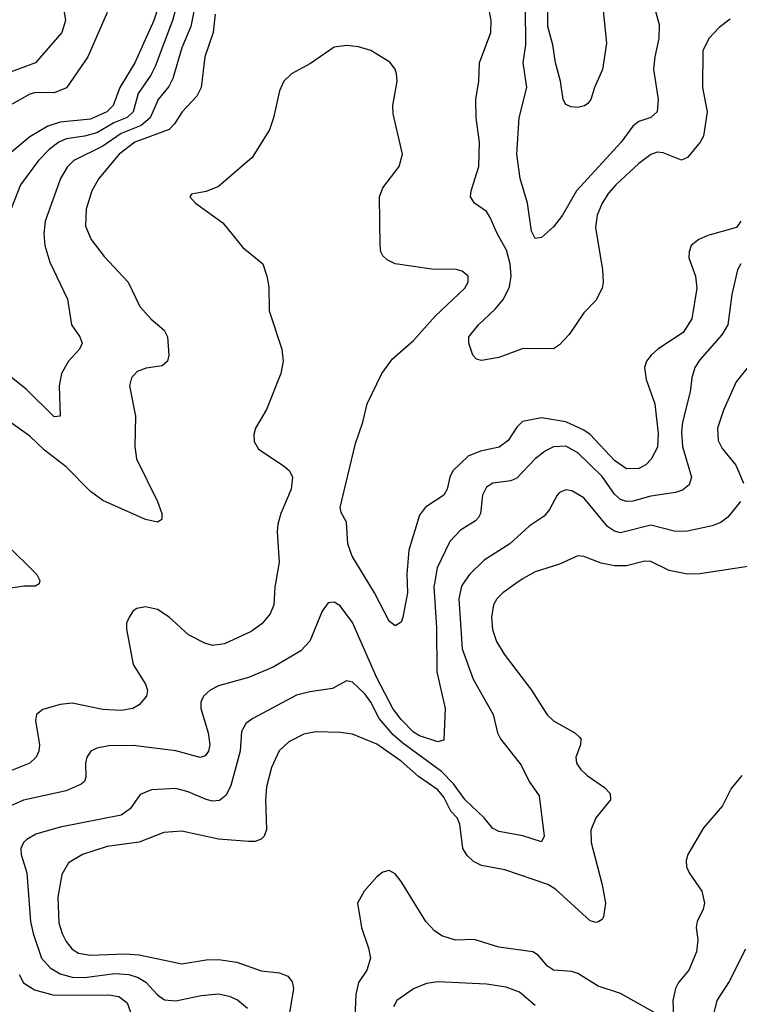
# Model space of a CAD drawing. Header units: inches. Extents: x 1308407 to 1441228, y 959628 to 1036311.
# Tile 675 of 729: x 1405697 to 1408060, y 1018618 to 1021852. Entities that reach past the tile are written whole.
import ezdxf

# ---------------------------------------------------------------- set-up
doc = ezdxf.new("R2010")
doc.units = ezdxf.units.IN
doc.header["$MEASUREMENT"] = 0
doc.layers.add('B4001', color=7, linetype='Continuous')
doc.layers.add('B4002', color=7, linetype='Continuous')

msp = doc.modelspace()

# ---------------------------------------------------------------- linework, layer by layer
at = {"layer": 'B4001', "color": 5}
for points, elevation in [([(1405761.1, 1020000), (1405760.9, 1019999.1), (1405748.4, 1019991.6), (1405711.4, 1019991.4), (1405630, 1019978.9)], 2580), ([(1407058.8, 1020000), (1407057, 1019990), (1407065.8, 1019854.2), (1407067.3, 1019710), (1407094.6, 1019590), (1407090, 1019485.1), (1407070, 1019480.3), (1407010, 1019500.1), (1406990, 1019511.5), (1406950, 1019553.1), (1406922.6, 1019590), (1406869.9, 1019690), (1406790, 1019872.2), (1406750, 1019926.6), (1406730, 1019938.7), (1406710, 1019936.2), (1406690, 1019909.3), (1406649.6, 1019810.5), (1406620.6, 1019779.4), (1406530, 1019725.2), (1406448.6, 1019691.4), (1406350, 1019664.2), (1406322.7, 1019650), (1406300.9, 1019630), (1406292.1, 1019610), (1406292.3, 1019590), (1406316.3, 1019510), (1406321.5, 1019470), (1406317.7, 1019450), (1406306, 1019434), (1406290, 1019428.2), (1406210, 1019450.5), (1406070, 1019468.6), (1405990, 1019467.5), (1405950, 1019458.9), (1405931, 1019449), (1405917.8, 1019430), (1405913.4, 1019410), (1405914.5, 1019365.5), (1405910.2, 1019350), (1405899.1, 1019340.9), (1405850, 1019319.2), (1405710, 1019288.8), (1405630, 1019253.9)], 2640), ([(1406537.1, 1020000), (1406535.3, 1019990), (1406532, 1019930), (1406519.4, 1019900.6), (1406491.8, 1019868.2), (1406457.1, 1019842.9), (1406370, 1019801.5), (1406330, 1019796.5), (1406304.6, 1019804.6), (1406251.9, 1019831.9), (1406188.3, 1019890), (1406150, 1019914.6), (1406110, 1019923.5), (1406082.3, 1019917.7), (1406069.4, 1019910.6), (1406056.5, 1019890), (1406048.4, 1019870), (1406047.7, 1019850), (1406070, 1019734), (1406110.2, 1019670), (1406116.5, 1019650), (1406114, 1019630), (1406090, 1019602.2), (1406068.2, 1019590), (1406030, 1019582.8), (1405970, 1019585.8), (1405870, 1019607.6), (1405830, 1019602.3), (1405773.4, 1019586.6), (1405752.9, 1019570), (1405749.4, 1019550.6), (1405761.9, 1019470), (1405760.4, 1019450), (1405750.9, 1019430), (1405730.1, 1019409.9), (1405670, 1019385.6)], 2620), ([(1407153.5, 1020000), (1407148.1, 1019991.9), (1407139.6, 1019950), (1407150, 1019785.7), (1407186, 1019686), (1407251.8, 1019570), (1407266.4, 1019510), (1407275.8, 1019490), (1407343.6, 1019403.6), (1407370.2, 1019350), (1407402.7, 1019302.7), (1407419.6, 1019170), (1407410, 1019151.8), (1407349, 1019171), (1407270, 1019185.3), (1407250, 1019196.4), (1407222.2, 1019230), (1407160.3, 1019290), (1407121.7, 1019341.7), (1407082.2, 1019382.2), (1406955.4, 1019475.4), (1406923.6, 1019503.6), (1406877.1, 1019557.1), (1406850, 1019610.5), (1406830, 1019638), (1406790, 1019676.1), (1406770, 1019681), (1406724.7, 1019655.3), (1406650, 1019644.9), (1406606.6, 1019633.4), (1406463.2, 1019556.8), (1406440.1, 1019539.9), (1406425.6, 1019514.4), (1406420.6, 1019450), (1406390, 1019336.3), (1406374.8, 1019305.2), (1406353, 1019287), (1406330, 1019285.6), (1406310, 1019290.4), (1406250, 1019315.8), (1406210, 1019326.4), (1406130, 1019322.4), (1406092.4, 1019307.6), (1406059.5, 1019260.5), (1406030, 1019239.5), (1405830, 1019199.9), (1405750, 1019176.5), (1405720.2, 1019159.8), (1405710.1, 1019149.9), (1405701.5, 1019130), (1405702.2, 1019110), (1405720.7, 1019050), (1405733.2, 1018890), (1405741.2, 1018850), (1405769.1, 1018769.1), (1405797.3, 1018737.3), (1405830, 1018718.2), (1405870, 1018706.9), (1405910, 1018706.4), (1406010, 1018718.9), (1406055.7, 1018715.7), (1406086.3, 1018706.3), (1406111, 1018691), (1406150, 1018649.3), (1406173, 1018633), (1406210, 1018629.5), (1406293.1, 1018646.9), (1406350, 1018652.3), (1406385, 1018645), (1406412.9, 1018632.9), (1406445.2, 1018605.2)], 2660), ([(1407326.5, 1020000), (1407283.2, 1019970), (1407264.1, 1019950), (1407252.6, 1019930), (1407245.9, 1019890), (1407249.6, 1019849.6), (1407262.7, 1019810), (1407287.6, 1019767.6), (1407377.8, 1019650), (1407428.9, 1019568.9), (1407450, 1019549.2), (1407520.4, 1019510), (1407535.5, 1019495.5), (1407539.5, 1019490), (1407538.5, 1019470), (1407523.6, 1019430), (1407525.5, 1019410), (1407538.5, 1019390), (1407560.2, 1019370), (1407616.9, 1019330), (1407636.1, 1019310), (1407637.3, 1019290), (1407588.4, 1019230), (1407573, 1019190), (1407573.8, 1019150), (1407610.1, 1019010), (1407620.9, 1018950), (1407614.2, 1018905.8), (1407610, 1018897), (1407598.8, 1018890), (1407590, 1018886.3), (1407570, 1018892.2), (1407456, 1018996), (1407431.2, 1019011.2), (1407290, 1019059.9), (1407213.4, 1019073.5), (1407187, 1019087), (1407166.8, 1019106.8), (1407152.7, 1019130), (1407142.9, 1019210), (1407133.2, 1019230), (1407112.9, 1019252.9), (1407090, 1019297.9), (1407070, 1019322.3), (1407006.8, 1019366.8), (1406950, 1019416.5), (1406870, 1019472.3), (1406790, 1019505.2), (1406751.1, 1019511.1), (1406670, 1019513.3), (1406630, 1019505.6), (1406580.4, 1019479.6), (1406549.6, 1019450.4), (1406523.8, 1019396.2), (1406507.6, 1019332.4), (1406504.1, 1019290), (1406507.3, 1019192.7), (1406499.7, 1019170), (1406490, 1019160.7), (1406470, 1019152.7), (1406450, 1019152.7), (1406350, 1019160.7), (1406230, 1019186.5), (1406170, 1019182.8), (1406089, 1019151), (1405984, 1019136), (1405903.6, 1019110), (1405857.1, 1019082.8), (1405835.2, 1019044.8), (1405822.9, 1018970), (1405826, 1018886), (1405836.4, 1018850), (1405850, 1018824.5), (1405870, 1018799.4), (1405890, 1018785.8), (1405930, 1018778.9), (1406043.6, 1018783.6), (1406090, 1018780.8), (1406230, 1018750.7), (1406310, 1018763.6), (1406350, 1018765.3), (1406410, 1018756.3), (1406490, 1018727.7), (1406550, 1018721.7), (1406578, 1018710), (1406592, 1018692), (1406595.9, 1018670), (1406583.6, 1018590)], 2680), ([(1406969.7, 1020000), (1406970.7, 1019970), (1406955.5, 1019890), (1406950, 1019872.7), (1406930, 1019861.6), (1406910, 1019876.2), (1406861.9, 1019970), (1406843.7, 1020000)], 2620), ([(1408068.8, 1019370), (1408032.9, 1019327.1), (1408004.3, 1019270), (1407942.6, 1019197.4), (1407891.1, 1019110), (1407885, 1019090), (1407887.1, 1019070), (1407895.2, 1019050), (1407936.6, 1018990), (1407945.3, 1018950), (1407941.3, 1018930), (1407921.7, 1018890), (1407918.7, 1018870), (1407924.2, 1018830), (1407919.4, 1018790), (1407894.8, 1018730), (1407860.7, 1018690), (1407850.2, 1018670), (1407841.7, 1018630), (1407844.2, 1018575.8)], 2720), ([(1407830, 1018564.2), (1407670, 1018653.5), (1407597, 1018677), (1407530, 1018719.3), (1407510, 1018725.3), (1407449.9, 1018729.9), (1407430, 1018743.5), (1407399.1, 1018779.1), (1407381.6, 1018790), (1407270, 1018805.4), (1407190, 1018830.5), (1407128.2, 1018828.2), (1407083.1, 1018843.1), (1407059.7, 1018859.7), (1407030.4, 1018890.4), (1406950, 1019021.6), (1406930, 1019047), (1406910, 1019058), (1406890, 1019052.3), (1406870, 1019036.2), (1406828.5, 1018990), (1406806, 1018950), (1406819.1, 1018870), (1406842.7, 1018802.7), (1406848.7, 1018770), (1406837.1, 1018730), (1406810.1, 1018689.9), (1406800.9, 1018650), (1406796.9, 1018550)], 2720), ([(1408080.8, 1018799.2), (1408027.1, 1018692.9), (1407986, 1018630), (1407976.8, 1018590)], 2740), ([(1405695.9, 1018715.9), (1405710, 1018688.9), (1405745.9, 1018665.9), (1405810, 1018647.8), (1405990, 1018649), (1406023.1, 1018643.1), (1406050, 1018623.2), (1406084.9, 1018524.9)], 2640), ([(1407390, 1018614.4), (1407337.9, 1018657.9), (1407294.2, 1018674.2), (1407230, 1018684.3), (1407070, 1018691.9), (1407033.2, 1018686.8), (1406990, 1018668.9), (1406935.5, 1018630), (1406924.8, 1018610)], 2740)]:
    msp.add_lwpolyline(points, dxfattribs=dict(at, elevation=elevation))
at = {"layer": 'B4002', "color": 5}
for points, elevation in [([(1407602.1, 1021990), (1407624.5, 1021775.5), (1407611, 1021689), (1407584.2, 1021630), (1407572.1, 1021590), (1407562.7, 1021577.3), (1407551.2, 1021568.8), (1407530, 1021563.4), (1407506.4, 1021566.4), (1407490, 1021574), (1407482, 1021590), (1407473.1, 1021650), (1407456.1, 1021710), (1407448, 1021770), (1407430.8, 1021830), (1407430.9, 1021890)], 2540), ([(1406178.4, 1021970), (1406137.2, 1021850), (1406075.1, 1021710), (1406026, 1021630), (1406003.8, 1021570), (1405983.1, 1021550), (1405930, 1021525.8), (1405830, 1021516), (1405790, 1021502.3), (1405730, 1021467.4), (1405637.7, 1021390)], 2520), ([(1406220.8, 1021930), (1406198.6, 1021850), (1406141.6, 1021698.4), (1406127.7, 1021670), (1406086, 1021610), (1406070, 1021549.9), (1406049.6, 1021530.4), (1406006.7, 1021513.4), (1405950, 1021481), (1405910, 1021469.4), (1405850, 1021460.9), (1405825.6, 1021450), (1405794, 1021426), (1405758.5, 1021390), (1405700.1, 1021310), (1405670, 1021234.7)], 2540), ([(1408030, 1021853.4), (1407993.7, 1021826.3), (1407960.2, 1021790), (1407940.2, 1021750), (1407939.2, 1021630), (1407955, 1021550), (1407942, 1021470), (1407931.8, 1021450), (1407890, 1021399.2), (1407870, 1021390.6), (1407810, 1021415.2), (1407790, 1021416.6), (1407770, 1021409.9), (1407730, 1021380.2), (1407654.8, 1021310), (1407630, 1021282.5), (1407610.1, 1021250), (1407593.3, 1021210), (1407588.1, 1021170), (1407610.9, 1021030), (1407613, 1020990), (1407610.2, 1020970), (1407589.1, 1020930), (1407550, 1020889.7), (1407501.8, 1020818.2), (1407470, 1020784.2), (1407450, 1020771.1), (1407350, 1020772.2), (1407270, 1020742.5), (1407213.1, 1020733.1), (1407197.2, 1020737.3), (1407185.1, 1020750), (1407172.3, 1020790), (1407172, 1020810), (1407203.7, 1020850), (1407258.5, 1020901.5), (1407285.5, 1020934.5), (1407305, 1020975), (1407311.1, 1021010), (1407307.4, 1021050), (1407295.6, 1021095.6), (1407265.2, 1021150), (1407242.5, 1021202.5), (1407230, 1021222.6), (1407190.9, 1021250), (1407177, 1021270), (1407179.2, 1021290), (1407205.3, 1021370), (1407206.9, 1021450), (1407195.9, 1021530), (1407195.4, 1021590), (1407204.4, 1021650), (1407206.5, 1021710), (1407244.1, 1021810), (1407245.5, 1021850), (1407230.5, 1021930)], 2580), ([(1405841, 1021890), (1405847.8, 1021850), (1405835.8, 1021810), (1405749, 1021711), (1405630, 1021666.4)], 2460), ([(1406270.7, 1021890), (1406259.2, 1021830), (1406230, 1021759.3), (1406200.5, 1021659.5), (1406186.8, 1021633.2), (1406152, 1021590), (1406125.1, 1021530), (1406095.9, 1021504.1), (1406030, 1021478.7), (1405970, 1021436.9), (1405875.2, 1021390), (1405852.6, 1021367.4), (1405831.4, 1021330), (1405780.5, 1021190), (1405776.1, 1021150), (1405779.4, 1021110), (1405795.8, 1021055.7), (1405854.4, 1020934.4), (1405867.8, 1020850), (1405894.9, 1020810), (1405902.6, 1020790), (1405894, 1020770), (1405857.4, 1020730), (1405834.6, 1020690), (1405826.5, 1020650), (1405830, 1020549.5), (1405810, 1020547.8), (1405718.3, 1020638.3), (1405670, 1020676.5)], 2560), ([(1407783.7, 1021883.7), (1407796.8, 1021836.8), (1407796.3, 1021790), (1407782.3, 1021730), (1407778.6, 1021690), (1407793.4, 1021590), (1407790.3, 1021550), (1407769.4, 1021530.6), (1407730, 1021518), (1407710, 1021502.5), (1407672.6, 1021450), (1407525, 1021290), (1407479.8, 1021210), (1407450, 1021172.2), (1407410, 1021136.8), (1407390, 1021134), (1407377.2, 1021157.3), (1407364.8, 1021250), (1407340.3, 1021330), (1407329.9, 1021410), (1407337.3, 1021530), (1407361.9, 1021630), (1407350.4, 1021710), (1407358.9, 1021770), (1407357.6, 1021890)], 2560), ([(1405984.6, 1021875.4), (1405921.2, 1021730), (1405851.3, 1021628.7), (1405810, 1021612), (1405750, 1021613.3), (1405730, 1021607.7), (1405630, 1021552.2)], 2480), ([(1406338.9, 1021870), (1406332.3, 1021810), (1406305.4, 1021730), (1406293, 1021630), (1406279.3, 1021600.7), (1406230.4, 1021549.6), (1406206, 1021510), (1406188, 1021492), (1406075, 1021450), (1406024.2, 1021410), (1405957.5, 1021330), (1405934.2, 1021290), (1405915.1, 1021230), (1405913.8, 1021173.8), (1405931.9, 1021130), (1405974.3, 1021074.3), (1406053.8, 1020990), (1406091.3, 1020910), (1406129, 1020869), (1406172.1, 1020832.1), (1406182.2, 1020810), (1406186.7, 1020750), (1406182.4, 1020730), (1406164.8, 1020715.2), (1406112.2, 1020707.8), (1406083.3, 1020696.6), (1406063.9, 1020676.1), (1406058, 1020650), (1406078, 1020550), (1406075.8, 1020450), (1406081.3, 1020410), (1406150.2, 1020270), (1406164, 1020230), (1406163.8, 1020210), (1406150, 1020202.2), (1406110, 1020210.7), (1405970, 1020272.5), (1405930, 1020302.1), (1405850, 1020383.2), (1405778.3, 1020438.3), (1405730, 1020484.6), (1405630, 1020555.3)], 2580), ([(1406843.7, 1020000), (1406789.2, 1020090), (1406774.4, 1020130), (1406770, 1020201.2), (1406753, 1020233), (1406749.8, 1020250), (1406799.7, 1020460.3), (1406824.4, 1020530), (1406838.4, 1020590), (1406886.3, 1020690), (1406921.5, 1020738.5), (1406990, 1020798.1), (1407061.7, 1020878.2), (1407158.5, 1020970), (1407169.9, 1020990), (1407169.8, 1021009.8), (1407150, 1021026.2), (1407130, 1021031.6), (1407050, 1021032.3), (1406930, 1021049.8), (1406903.4, 1021063.4), (1406890, 1021076.2), (1406882.7, 1021090), (1406880.3, 1021110), (1406878.3, 1021270), (1406890, 1021299.6), (1406943.1, 1021370), (1406954.4, 1021410), (1406923, 1021543), (1406922.7, 1021570), (1406936.3, 1021650), (1406934.6, 1021674.6), (1406929.8, 1021690), (1406912.8, 1021712.8), (1406850, 1021750.9), (1406810, 1021763.1), (1406770, 1021767.6), (1406730, 1021762.2), (1406652.1, 1021707.9), (1406590, 1021674.4), (1406565, 1021650), (1406550, 1021618), (1406531, 1021530), (1406517.5, 1021490), (1406460.9, 1021399.1), (1406350, 1021304), (1406310, 1021287.3), (1406261.4, 1021278.6), (1406256, 1021270), (1406274.8, 1021250), (1406364.6, 1021184.6), (1406430, 1021103.8), (1406495.3, 1021050), (1406509, 1021010), (1406514.8, 1020974.8), (1406516.1, 1020896.1), (1406558, 1020770), (1406561.8, 1020730), (1406555.2, 1020690), (1406508.1, 1020571.9), (1406471.6, 1020510), (1406466.5, 1020490), (1406467.1, 1020467.1), (1406481.8, 1020441.8), (1406566, 1020386), (1406582.6, 1020370), (1406592.8, 1020350), (1406589.1, 1020310), (1406554.9, 1020230), (1406545.3, 1020194.7), (1406542.8, 1020170), (1406549.4, 1020070), (1406537.1, 1020000)], 2620), ([(1408065.3, 1021190), (1408051, 1021170), (1407956.2, 1021143.8), (1407927, 1021130), (1407902, 1021110), (1407895, 1021090), (1407894.5, 1021070), (1407915.7, 1021010), (1407920.7, 1020970), (1407904.1, 1020870), (1407875.4, 1020824.6), (1407792.1, 1020770), (1407770.2, 1020750), (1407755, 1020730), (1407748.4, 1020710), (1407753.7, 1020670), (1407783.2, 1020590), (1407793.4, 1020493.4), (1407791.6, 1020448.4), (1407771, 1020409), (1407753.2, 1020390), (1407730, 1020378.3), (1407690, 1020377.1), (1407650, 1020403.7), (1407570, 1020489.4), (1407550, 1020504.4), (1407490, 1020531.2), (1407410, 1020544.6), (1407348, 1020532), (1407330, 1020513.7), (1407301.3, 1020470), (1407271.7, 1020448.3), (1407210, 1020435), (1407170, 1020418), (1407119.2, 1020370), (1407109.1, 1020350), (1407100.7, 1020310), (1407090.1, 1020290), (1407030, 1020251.1), (1407010, 1020224.4), (1406974.8, 1020110), (1406968.8, 1020031.2), (1406969.7, 1020000)], 2620), ([(1408064.7, 1021050), (1408053.8, 1021030), (1408035.5, 1020950), (1408022.3, 1020850), (1408002.8, 1020817.2), (1407930, 1020734.6), (1407913.8, 1020710), (1407903.7, 1020676.3), (1407898.2, 1020630), (1407873.6, 1020530), (1407870, 1020498), (1407873.4, 1020450), (1407902.7, 1020350), (1407895.4, 1020324.6), (1407873.5, 1020306.5), (1407850, 1020298.7), (1407770, 1020287.5), (1407710, 1020270.4), (1407689.5, 1020269.5), (1407670, 1020276.5), (1407650, 1020293.7), (1407610, 1020351.4), (1407530, 1020429.9), (1407490, 1020451.3), (1407450, 1020449.2), (1407424.1, 1020435.9), (1407390, 1020409.9), (1407330, 1020345.8), (1407310, 1020337.9), (1407250.4, 1020330), (1407230, 1020316.8), (1407217, 1020290), (1407210.2, 1020230), (1407203.5, 1020216.5), (1407193.9, 1020206.1), (1407144.2, 1020175.8), (1407110, 1020137.8), (1407068.1, 1020051.9), (1407058.8, 1020000)], 2640), ([(1408124.4, 1020755.6), (1408050, 1020662.6), (1408008.6, 1020570), (1407987.9, 1020510), (1407991, 1020470), (1408003.9, 1020443.9), (1408048.5, 1020388.5), (1408074, 1020330)], 2660), ([(1408063.8, 1020270), (1408022.4, 1020217.6), (1407998.9, 1020201.1), (1407970.6, 1020189.4), (1407890, 1020171.8), (1407850, 1020171.1), (1407770, 1020191.3), (1407670, 1020166.9), (1407650, 1020171.6), (1407627, 1020187), (1407550, 1020282), (1407510, 1020304.8), (1407490, 1020307.4), (1407470, 1020299.1), (1407461.5, 1020290), (1407437, 1020243), (1407418.8, 1020221.2), (1407370, 1020188.7), (1407306.5, 1020130), (1407222.6, 1020077.4), (1407173.8, 1020030), (1407153.5, 1020000)], 2660), ([(1405651.8, 1020130), (1405753.9, 1020030), (1405763.8, 1020010), (1405761.1, 1020000)], 2580), ([(1408110, 1020059.8), (1407930, 1020032.2), (1407890, 1020031.4), (1407830, 1020043.2), (1407770, 1020072.5), (1407750, 1020073.7), (1407690, 1020058.7), (1407650, 1020057.9), (1407607, 1020067), (1407550, 1020088.9), (1407530, 1020090.8), (1407470, 1020064.2), (1407390, 1020038.3), (1407350, 1020016.2), (1407326.5, 1020000)], 2680)]:
    msp.add_lwpolyline(points, dxfattribs=dict(at, elevation=elevation))

doc.saveas('drawing.dxf')
